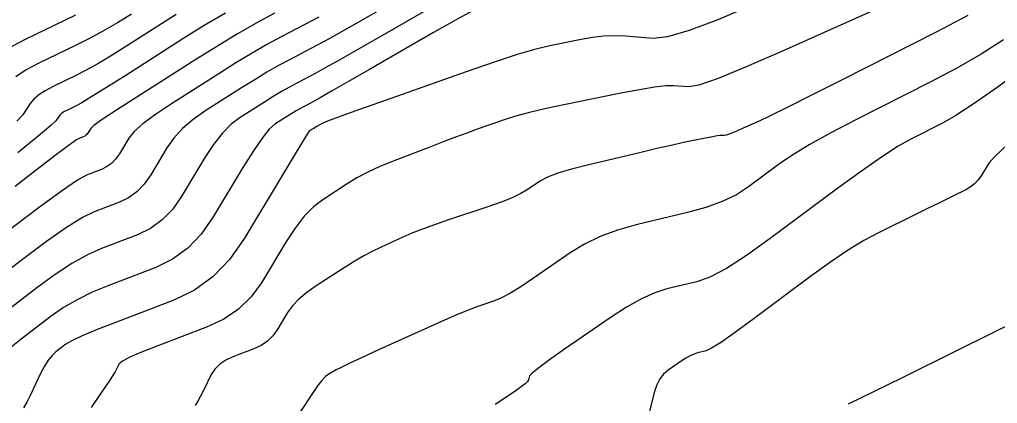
# Model space of a CAD drawing. Extents: x 2082232 to 2083549, y 592624 to 593832.
# Drawn here: x 2083230.97 to 2083274.12, y 593434.11 to 593451.05 of the extents above; entities that cross this region are included whole.
import ezdxf

# ---------------------------------------------------------------- set-up
doc = ezdxf.new("R2010")
doc.units = 0
doc.layers.add('DT_X_Contour_Major', color=7, linetype='Continuous')
doc.layers.add('DT_X_Contour_Minor', color=7, linetype='Continuous')

msp = doc.modelspace()

# ---------------------------------------------------------------- linework, layer by layer
at = {"layer": 'DT_X_Contour_Major'}
for points in [[(2083263.393, 593451.73), (2083261.789, 593451.043), (2083260.512, 593450.563), (2083259.561, 593450.288), (2083258.935, 593450.219), (2083257.703, 593450.31), (2083257.233, 593450.327), (2083256.751, 593450.31), (2083256.255, 593450.258), (2083255.745, 593450.171), (2083254.368, 593449.895), (2083253.75, 593449.746), (2083252.93, 593449.505), (2083251.907, 593449.172), (2083250.683, 593448.748), (2083247.146, 593447.495), (2083245.975, 593447.078), (2083245.114, 593446.766), (2083244.563, 593446.559), (2083244.322, 593446.456), (2083244.093, 593446.324), (2083244.017, 593446.28), (2083243.958, 593446.246), (2083243.917, 593446.223), (2083243.895, 593446.211), (2083243.86, 593446.192), (2083243.846, 593446.185), (2083243.832, 593446.177), (2083243.816, 593446.167), (2083243.8, 593446.157), (2083243.755, 593446.128), (2083243.664, 593445.993), (2083243.427, 593445.609), (2083243.042, 593444.975), (2083242.51, 593444.093), (2083240.897, 593441.408), (2083240.248, 593440.481), (2083239.513, 593439.715), (2083238.691, 593439.111), (2083237.783, 593438.667), (2083235.245, 593437.698), (2083234.392, 593437.365), (2083233.735, 593437.09), (2083233.275, 593436.875), (2083233.011, 593436.719), (2083232.57, 593436.381), (2083232.404, 593436.226), (2083232.238, 593436.015), (2083232.07, 593435.747), (2083231.903, 593435.422), (2083231.455, 593434.481), (2083231.294, 593434.164), (2083231.149, 593433.921)], [(2083242.223, 593451.327), (2083241.436, 593450.9), (2083240.594, 593450.417), (2083239.699, 593449.879), (2083238.75, 593449.285), (2083236.147, 593447.629), (2083235.288, 593447.077), (2083234.662, 593446.662), (2083234.27, 593446.386), (2083234.111, 593446.247), (2083233.999, 593446.06), (2083233.953, 593445.995), (2083233.902, 593445.942), (2083233.845, 593445.9), (2083233.782, 593445.869), (2083233.605, 593445.801), (2083233.489, 593445.735), (2083233.275, 593445.587), (2083232.962, 593445.357), (2083232.55, 593445.045), (2083231.32, 593444.104), (2083230.781, 593443.685)], [(2083274.551, 593445.526), (2083274.012, 593445.018), (2083273.745, 593444.71), (2083273.4, 593444.156), (2083273.26, 593443.961), (2083273.1, 593443.793), (2083272.919, 593443.649), (2083272.718, 593443.532), (2083272.154, 593443.253), (2083271.893, 593443.124), (2083271.531, 593442.946), (2083271.07, 593442.719), (2083270.509, 593442.443), (2083268.878, 593441.642), (2083268.229, 593441.294), (2083267.503, 593440.851), (2083266.702, 593440.312), (2083265.824, 593439.677), (2083263.383, 593437.859), (2083262.564, 593437.258), (2083261.938, 593436.819), (2083261.506, 593436.542), (2083261.266, 593436.427), (2083260.885, 593436.337), (2083260.733, 593436.289), (2083260.562, 593436.212), (2083260.373, 593436.106), (2083260.166, 593435.971), (2083259.588, 593435.572), (2083259.388, 593435.401), (2083259.221, 593435.187), (2083259.087, 593434.93), (2083258.986, 593434.63), (2083258.76, 593433.773)]]:
    msp.add_lwpolyline(points, dxfattribs=at)
at = {"layer": 'DT_X_Contour_Minor'}
for points in [[(2083250.244, 593452.238), (2083247.054, 593450.395), (2083245.969, 593449.769), (2083245.104, 593449.275), (2083244.46, 593448.914), (2083244.038, 593448.684), (2083243.205, 593448.246), (2083242.882, 593448.071), (2083242.537, 593447.873), (2083242.169, 593447.652), (2083241.78, 593447.408), (2083240.712, 593446.729), (2083240.314, 593446.427), (2083239.921, 593446.03), (2083239.533, 593445.539), (2083239.151, 593444.954), (2083238.137, 593443.268), (2083237.73, 593442.687), (2083237.269, 593442.206), (2083236.753, 593441.826), (2083236.182, 593441.548), (2083234.589, 593440.94), (2083233.963, 593440.661), (2083233.278, 593440.28), (2083232.536, 593439.798), (2083231.735, 593439.214), (2083229.523, 593437.521)], [(2083269.533, 593451.847), (2083264.661, 593449.669), (2083263.031, 593448.957), (2083261.794, 593448.454), (2083260.951, 593448.159), (2083260.502, 593448.074), (2083259.828, 593448.123), (2083259.493, 593448.117), (2083258.993, 593448.06), (2083258.329, 593447.953), (2083257.499, 593447.795), (2083255.067, 593447.307), (2083254.214, 593447.127), (2083253.477, 593446.954), (2083252.858, 593446.787), (2083252.355, 593446.626), (2083251.17, 593446.207), (2083250.706, 593446.039), (2083250.201, 593445.853), (2083249.656, 593445.647), (2083249.07, 593445.422), (2083247.454, 593444.796), (2083246.873, 593444.557), (2083246.342, 593444.312), (2083245.861, 593444.059), (2083245.43, 593443.799), (2083244.347, 593443.097), (2083243.941, 593442.783), (2083243.535, 593442.366), (2083243.131, 593441.847), (2083242.726, 593441.226), (2083241.649, 593439.433), (2083241.194, 593438.806), (2083240.639, 593438.27), (2083239.982, 593437.826), (2083239.225, 593437.472), (2083237.071, 593436.65), (2083236.359, 593436.369), (2083235.838, 593436.143), (2083235.507, 593435.973), (2083235.368, 593435.857), (2083235.252, 593435.623), (2083235.186, 593435.506), (2083235.075, 593435.328), (2083234.919, 593435.091), (2083234.719, 593434.794), (2083234.125, 593433.922)], [(2083246.959, 593451.519), (2083246.059, 593451.002), (2083245.283, 593450.563), (2083244.633, 593450.202), (2083244.109, 593449.92), (2083242.878, 593449.273), (2083242.4, 593449.014), (2083241.889, 593448.721), (2083241.346, 593448.394), (2083240.77, 593448.034), (2083239.19, 593447.029), (2083238.638, 593446.643), (2083238.168, 593446.241), (2083237.779, 593445.821), (2083237.471, 593445.385), (2083236.758, 593444.199), (2083236.471, 593443.789), (2083236.147, 593443.451), (2083235.783, 593443.184), (2083235.382, 593442.988), (2083234.261, 593442.56), (2083233.748, 593442.309), (2083233.05, 593441.875), (2083232.166, 593441.259), (2083231.097, 593440.462), (2083227.999, 593438.092)], [(2083233.434, 593451.236), (2083231.185, 593450.152), (2083230.413, 593449.744)], [(2083244.18, 593451.157), (2083242.551, 593450.3), (2083241.918, 593449.957), (2083241.242, 593449.569), (2083240.522, 593449.136), (2083239.76, 593448.66), (2083237.669, 593447.329), (2083236.963, 593446.86), (2083236.415, 593446.452), (2083236.024, 593446.104), (2083235.791, 593445.816), (2083235.378, 593445.129), (2083235.212, 593444.892), (2083235.024, 593444.696), (2083234.814, 593444.542), (2083234.582, 593444.428), (2083233.933, 593444.181), (2083233.533, 593443.956), (2083232.821, 593443.47), (2083231.796, 593442.721), (2083230.459, 593441.709)], [(2083250.98, 593451.449), (2083250.201, 593451.025), (2083249.235, 593450.476), (2083246.41, 593448.843), (2083245.463, 593448.296), (2083244.74, 593447.882), (2083244.241, 593447.599), (2083243.966, 593447.447), (2083243.533, 593447.219), (2083243.364, 593447.128), (2083243.184, 593447.025), (2083242.993, 593446.91), (2083242.79, 593446.783), (2083242.233, 593446.428), (2083241.989, 593446.21), (2083241.674, 593445.819), (2083241.288, 593445.257), (2083240.831, 593444.524), (2083239.517, 593442.338), (2083238.989, 593441.584), (2083238.391, 593440.961), (2083237.722, 593440.469), (2083236.983, 593440.107), (2083234.917, 593439.319), (2083234.177, 593439.013), (2083233.507, 593438.685), (2083232.905, 593438.336), (2083232.373, 593437.966), (2083231.046, 593436.951), (2083230.595, 593436.585)], [(2083235.915, 593451.286), (2083235.293, 593450.902), (2083234.674, 593450.544), (2083234.059, 593450.211), (2083233.447, 593449.904), (2083231.819, 593449.119), (2083231.259, 593448.824), (2083230.802, 593448.527)], [(2083237.879, 593451.268), (2083235.786, 593449.936), (2083235.052, 593449.476), (2083234.42, 593449.096), (2083233.889, 593448.795), (2083233.46, 593448.573), (2083232.452, 593448.087), (2083232.106, 593447.904), (2083231.823, 593447.72), (2083231.603, 593447.534), (2083231.447, 593447.348), (2083231.114, 593446.848), (2083230.859, 593446.566)], [(2083240.057, 593451.335), (2083239.124, 593450.779), (2083238.182, 593450.192), (2083235.658, 593448.586), (2083234.811, 593448.05), (2083234.165, 593447.647), (2083233.719, 593447.378), (2083233.474, 593447.241), (2083233.086, 593447.054), (2083232.952, 593446.984), (2083232.843, 593446.913), (2083232.759, 593446.841), (2083232.699, 593446.77), (2083232.571, 593446.577), (2083232.354, 593446.372), (2083231.798, 593445.9), (2083230.903, 593445.161)], [(2083272.816, 593451.224), (2083271.409, 593450.496), (2083267.301, 593448.41), (2083265.915, 593447.708), (2083264.835, 593447.167), (2083264.064, 593446.787), (2083263.6, 593446.568), (2083262.773, 593446.199), (2083262.497, 593446.078), (2083262.287, 593445.993), (2083262.144, 593445.943), (2083262.068, 593445.928), (2083261.953, 593445.937), (2083261.881, 593445.932), (2083261.749, 593445.913), (2083261.559, 593445.879), (2083261.309, 593445.831), (2083260.564, 593445.681), (2083260.214, 593445.607), (2083259.725, 593445.498), (2083259.095, 593445.353), (2083258.326, 593445.172), (2083256.087, 593444.643), (2083255.325, 593444.45), (2083254.717, 593444.268), (2083254.263, 593444.097), (2083253.963, 593443.938), (2083253.369, 593443.527), (2083253.093, 593443.366), (2083252.71, 593443.188), (2083252.222, 593442.995), (2083251.627, 593442.785), (2083249.899, 593442.206), (2083249.287, 593441.995), (2083248.748, 593441.798), (2083248.28, 593441.615), (2083247.884, 593441.445), (2083246.926, 593441.009), (2083246.554, 593440.829), (2083246.157, 593440.615), (2083245.735, 593440.368), (2083245.288, 593440.087), (2083244.064, 593439.293), (2083243.641, 593438.997), (2083243.289, 593438.703), (2083243.009, 593438.412), (2083242.801, 593438.124), (2083242.34, 593437.358), (2083242.146, 593437.09), (2083241.909, 593436.861), (2083241.628, 593436.671), (2083241.305, 593436.52), (2083240.385, 593436.169), (2083240.067, 593436.021), (2083239.802, 593435.84), (2083239.591, 593435.626), (2083239.433, 593435.38), (2083239.084, 593434.679), (2083238.957, 593434.43), (2083238.835, 593434.208), (2083238.721, 593434.013)], [(2083274.386, 593450.15), (2083273.406, 593449.528), (2083272.329, 593448.907), (2083271.155, 593448.287), (2083267.899, 593446.633), (2083266.768, 593446.044), (2083265.819, 593445.518), (2083265.051, 593445.055), (2083264.464, 593444.654), (2083263.142, 593443.669), (2083262.601, 593443.32), (2083261.972, 593443.014), (2083261.254, 593442.749), (2083260.447, 593442.527), (2083258.175, 593441.99), (2083257.355, 593441.761), (2083256.595, 593441.479), (2083255.898, 593441.142), (2083255.262, 593440.751), (2083253.648, 593439.637), (2083253.084, 593439.26), (2083252.602, 593438.964), (2083252.202, 593438.749), (2083251.884, 593438.616), (2083251.146, 593438.368), (2083250.803, 593438.241), (2083250.326, 593438.045), (2083249.717, 593437.781), (2083248.974, 593437.447), (2083246.817, 593436.467), (2083246.094, 593436.137), (2083245.541, 593435.88), (2083245.159, 593435.698), (2083244.948, 593435.59), (2083244.613, 593435.4), (2083244.475, 593435.295), (2083244.312, 593435.122), (2083244.124, 593434.881), (2083243.911, 593434.572), (2083243.309, 593433.657)], [(2083275.115, 593448.787), (2083273.997, 593447.97), (2083273.053, 593447.313), (2083272.283, 593446.815), (2083271.688, 593446.476), (2083270.331, 593445.787), (2083269.746, 593445.457), (2083269.008, 593444.983), (2083268.118, 593444.365), (2083267.074, 593443.603), (2083264.09, 593441.38), (2083263.048, 593440.636), (2083262.162, 593440.07), (2083261.431, 593439.684), (2083260.856, 593439.477), (2083259.53, 593439.164), (2083259.001, 593438.996), (2083258.407, 593438.727), (2083257.75, 593438.357), (2083257.028, 593437.887), (2083255.017, 593436.499), (2083254.355, 593436.035), (2083253.877, 593435.685), (2083253.584, 593435.449), (2083253.474, 593435.327), (2083253.429, 593435.154), (2083253.382, 593435.075), (2083253.276, 593434.971), (2083253.11, 593434.839), (2083252.884, 593434.681), (2083252.204, 593434.225), (2083251.954, 593434.06)], [(2083274.992, 593437.753), (2083272.456, 593436.498), (2083271.543, 593436.046), (2083270.705, 593435.632), (2083269.943, 593435.257), (2083269.256, 593434.919), (2083267.526, 593434.069)]]:
    msp.add_lwpolyline(points, dxfattribs=at)

doc.saveas('drawing.dxf')
